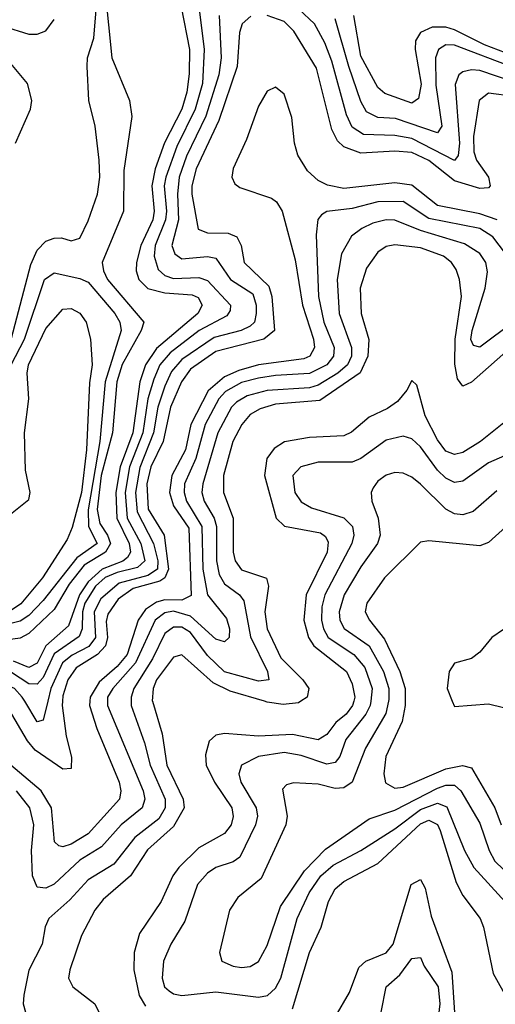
# Model space of a CAD drawing. Header units: inches. Extents: x 884549 to 1028252, y 526810 to 653624.
# Tile 699 of 1056: x 1000389 to 1001506, y 579289 to 581600. Entities that reach past the tile are written whole.
import ezdxf

# ---------------------------------------------------------------- set-up
doc = ezdxf.new("R2010")
doc.units = ezdxf.units.IN
doc.header["$MEASUREMENT"] = 0
doc.layers.add('B0507', color=7, linetype='Continuous')
doc.layers.add('B0508', color=7, linetype='Continuous')

msp = doc.modelspace()

# ---------------------------------------------------------------- linework, layer by layer
at = {"layer": 'B0507', "color": 5}
for points, elevation in [([(1000553.7, 580000), (1000552.8, 579990), (1000570, 579936.4), (1000622.8, 579810), (1000626.5, 579790), (1000623.6, 579770), (1000550, 579688.9), (1000510, 579664.4), (1000490, 579658), (1000480.8, 579660.8), (1000470.3, 579670.3), (1000463.4, 579750), (1000439.7, 579790), (1000367.8, 579850), (1000306.2, 579926.2), (1000290, 579935.3), (1000250, 579934.2), (1000210, 579910.8), (1000166.2, 579870), (1000103.9, 579776.1), (1000051, 579729), (1000028.5, 579690), (1000010, 579675.1), (1000000, 579671.7)], 1920), ([(1000489.3, 580000), (1000488.7, 579990), (1000498.4, 579918.4), (1000510.8, 579869.2), (1000510, 579842.2), (1000490, 579840.3), (1000425.4, 579885.4), (1000407.4, 579907.4), (1000363, 579983), (1000343.9, 580000)], 1880), ([(1000595.3, 580000), (1000595.1, 579990), (1000678.8, 579790), (1000682.6, 579770), (1000676.9, 579750), (1000627.5, 579710), (1000581.4, 579658.6), (1000530, 579627.4), (1000470, 579570.6), (1000450, 579561), (1000430, 579563.6), (1000419.3, 579590), (1000416.5, 579650), (1000422.4, 579710), (1000412.8, 579750), (1000381.5, 579790)], 1940), ([(1000650.7, 580000), (1000650.6, 579990), (1000682.2, 579902.2), (1000695.3, 579850), (1000730.5, 579770), (1000730.7, 579750), (1000715.7, 579724.3), (1000659.6, 579680.4), (1000610, 579617.5), (1000550, 579581), (1000506.3, 579533.7), (1000457.7, 579490), (1000449.1, 579470.9), (1000441.8, 579430), (1000410, 579368.7), (1000398.5, 579310), (1000397.3, 579290), (1000402.9, 579270)], 1960), ([(1000454.8, 580000), (1000444, 579956), (1000430, 579951.7), (1000400.9, 580000)], 1860), ([(1000700.5, 580000), (1000723.2, 579923.2), (1000734.2, 579850), (1000773, 579770), (1000774.9, 579750), (1000750, 579706.1), (1000688.9, 579651.1), (1000649.1, 579590), (1000585.1, 579534.9), (1000565.2, 579510), (1000533.7, 579450), (1000506.3, 579370), (1000503.5, 579350), (1000513.8, 579330), (1000565.2, 579290), (1000574.7, 579270)], 1980), ([(1001173.4, 580000), (1001170.9, 579990), (1001155.5, 579970), (1001131.7, 579950), (1001110, 579921.7), (1001090.2, 579909.8), (1001030, 579921.7), (1000950, 579918.4), (1000870, 579924), (1000850, 579920.1), (1000833.6, 579906.4), (1000825.4, 579874.6), (1000827.2, 579850), (1000846.3, 579810), (1000887, 579750), (1000890.7, 579729.3), (1000885.4, 579710), (1000870, 579689.9), (1000810, 579656.2), (1000762.6, 579610), (1000748.7, 579590), (1000721.4, 579530), (1000670, 579455.2), (1000657.4, 579410), (1000657.2, 579370), (1000669.8, 579309.8), (1000684.2, 579284.2)], 2020), ([(1001213.4, 580000), (1001212.4, 579990), (1001201.8, 579970), (1001155.1, 579910), (1001140.5, 579870), (1001130, 579856.3), (1001110, 579852.1), (1001050, 579872.4), (1001010, 579879.8), (1000949.8, 579870.2), (1000910.1, 579849.9), (1000903.7, 579830), (1000908.7, 579810), (1000944, 579750), (1000947.4, 579730), (1000942.4, 579710), (1000906.1, 579633.9), (1000890, 579623.1), (1000850, 579609.9), (1000830, 579596.9), (1000806.2, 579570), (1000776.5, 579483.5), (1000744, 579430), (1000727, 579390), (1000723.6, 579350), (1000729.3, 579330), (1000740, 579320), (1000750, 579313.1), (1000769.6, 579309.6), (1000850, 579317.9), (1000950, 579305.3), (1000970.7, 579309.3), (1000990, 579326.7), (1001002, 579350), (1001040.9, 579490), (1001068.5, 579550), (1001096.1, 579590), (1001125, 579615), (1001190.1, 579649.9), (1001270, 579700.8), (1001330, 579746.2), (1001370, 579761.1), (1001391.9, 579751.9), (1001433.5, 579650), (1001455.5, 579610), (1001529, 579529)], 2040), ([(1001255.2, 580000), (1001248.7, 579971.3), (1001201.3, 579890), (1001170, 579809.9), (1001150, 579797), (1001130, 579795.3), (1001090, 579805.1), (1001031.8, 579808.2), (1001015.9, 579804.1), (1001005.9, 579794.1), (1001016.9, 579730), (1001014.3, 579710), (1000956.3, 579583.7), (1000900.9, 579539.1), (1000881.5, 579510), (1000858.3, 579410), (1000863.9, 579390), (1000890, 579378.3), (1000910, 579375.1), (1000930, 579377.8), (1000950, 579389.6), (1000970, 579426.8), (1001001.8, 579518.2), (1001057.8, 579602.2), (1001107.5, 579652.5), (1001210, 579724.3), (1001270, 579744.6), (1001370, 579796.2), (1001390, 579802.9), (1001410, 579803.3), (1001425.3, 579790), (1001470, 579714.1), (1001491.4, 579650), (1001505.1, 579625.1), (1001525.3, 579605.3)], 2060), ([(1001049.2, 580000), (1001043.7, 579996.3), (1001007.7, 579992.3), (1000970, 579998.3), (1000964.1, 580000)], 1980), ([(1001294.1, 580000), (1001294, 579990), (1001287.4, 579952.6), (1001249, 579870), (1001244.3, 579830), (1001248.2, 579808.2), (1001270, 579796.3), (1001290, 579798.2), (1001390, 579841.2), (1001429, 579849), (1001450, 579844.1), (1001505.2, 579750), (1001519.6, 579710)], 2080), ([(1001404.9, 580000), (1001410, 579987.6), (1001490, 579994.2), (1001525.2, 579985.2)], 2120), ([(1001030, 579278.3), (1001069.6, 579410.4), (1001097, 579470), (1001114.5, 579530), (1001130, 579559.5), (1001150, 579577.2), (1001230, 579619), (1001330, 579712.4), (1001350, 579720.9), (1001370, 579711), (1001376.7, 579696.7), (1001414.3, 579574.3), (1001430, 579544), (1001470.1, 579490), (1001478.6, 579470), (1001500.7, 579360.7), (1001570, 579237.4)], 2020), ([(1001130, 579258.6), (1001163.5, 579316.5), (1001185.2, 579374.8), (1001202.1, 579390), (1001250, 579409.3), (1001266.5, 579430), (1001308.7, 579570), (1001330, 579581.6), (1001341.3, 579561.3), (1001355.5, 579495.5), (1001404.1, 579364.1), (1001410.2, 579269.8)], 1980), ([(1001238, 579270), (1001249.9, 579330), (1001281.9, 579358.1), (1001310, 579396.3), (1001330, 579398.9), (1001338.6, 579378.6), (1001372.1, 579330), (1001376, 579290), (1001370.7, 579250)], 1960)]:
    msp.add_lwpolyline(points, dxfattribs=dict(at, elevation=elevation))
at = {"layer": 'B0508', "color": 5}
for points, elevation in [([(1000590, 581666), (1000605.2, 581510), (1000646.7, 581410), (1000652.7, 581372.7), (1000633.8, 581246.2), (1000632.6, 581150), (1000582.6, 581030), (1000585.4, 581010), (1000595.5, 580990), (1000680.4, 580890), (1000673.9, 580870), (1000629.7, 580790.3), (1000616.7, 580750), (1000607.1, 580630), (1000580.6, 580530), (1000571.1, 580450), (1000577, 580417), (1000594.9, 580390), (1000602.1, 580370), (1000590.3, 580350), (1000540.6, 580319.4), (1000505.4, 580274.6), (1000470, 580215.7), (1000410, 580158.8), (1000390, 580148.5), (1000350, 580142.6)], 1780), ([(1000807.3, 581650), (1000822.4, 581530), (1000818, 581450), (1000801, 581390), (1000758, 581302), (1000732.1, 581230), (1000728.1, 581210), (1000733.5, 581150), (1000731.1, 581130), (1000707.1, 581070), (1000704.8, 581044.8), (1000713.8, 581013.8), (1000730, 580999.4), (1000750, 580992.3), (1000810, 580994.9), (1000830, 580987.9), (1000884, 580930), (1000882.9, 580917.1), (1000875.2, 580904.8), (1000810.1, 580869.9), (1000742, 580818), (1000718, 580790), (1000703.6, 580756.4), (1000689.9, 580710), (1000678, 580630), (1000647, 580550), (1000636.8, 580490), (1000641.4, 580430), (1000673.1, 580370), (1000682.5, 580330), (1000665.9, 580314.1), (1000617.5, 580302.5), (1000590, 580290.5), (1000566.6, 580270), (1000541.8, 580230), (1000536.5, 580210), (1000535.7, 580170), (1000528.3, 580151.7), (1000470, 580111.4), (1000443.9, 580056.1), (1000430, 580039.8), (1000410, 580041.2), (1000370, 580067.9)], 1840), ([(1002033.3, 581650), (1001966.9, 581593.1), (1001924.6, 581550), (1001910, 581543.1), (1001830, 581527.3), (1001750, 581497.4), (1001710, 581495.1), (1001530, 581521.9), (1001480.6, 581540.6), (1001410, 581575.7), (1001390, 581582.2), (1001358, 581582), (1001330.1, 581570), (1001318.5, 581550), (1001317.6, 581530), (1001331.9, 581448.1), (1001325.4, 581414.6), (1001310, 581404.2), (1001246.4, 581426.4), (1001230, 581440.8), (1001190, 581514.5), (1001173.8, 581610)], 1820), ([(1000370, 580851.9), (1000414.9, 581025.1), (1000430, 581059), (1000450, 581080.1), (1000470, 581087.1), (1000487.4, 581087.4), (1000510, 581080.5), (1000530, 581087.2), (1000550, 581127.7), (1000571.6, 581190), (1000577.4, 581230), (1000575.3, 581270), (1000566.4, 581350), (1000551.4, 581410), (1000547.1, 581490), (1000548.2, 581510), (1000563.3, 581556.7), (1000570, 581641.6)], 1780), ([(1000768.1, 581630), (1000787.4, 581530), (1000787.1, 581472.9), (1000781.6, 581430), (1000770, 581390), (1000729.2, 581310.8), (1000707.2, 581250), (1000699.2, 581210), (1000704.5, 581150), (1000701.7, 581130), (1000673.3, 581070), (1000662.9, 581030), (1000662.6, 581010), (1000668.8, 580990), (1000690, 580968.5), (1000730, 580958.5), (1000794.2, 580954.2), (1000807.9, 580947.9), (1000817.8, 580930), (1000807.4, 580910), (1000710, 580828.4), (1000684.8, 580790), (1000670.9, 580750), (1000654.9, 580630), (1000625.1, 580550), (1000614.8, 580490), (1000617.2, 580430), (1000645.7, 580370), (1000648.9, 580350), (1000642.2, 580337.8), (1000631.2, 580328.8), (1000583, 580310), (1000550, 580280.6), (1000529.1, 580250), (1000503.3, 580176.7), (1000450, 580130.2), (1000430, 580089.7), (1000410, 580079.6), (1000374, 580094)], 1820), ([(1000857.2, 581610), (1000862.1, 581510), (1000856.9, 581470), (1000826.4, 581373.6), (1000780.9, 581279.1), (1000763.5, 581230), (1000759.4, 581190), (1000762.3, 581130), (1000746.6, 581070), (1000753.5, 581050), (1000770, 581038.2), (1000830, 581044.2), (1000850, 581039.9), (1000884.4, 580990), (1000936.2, 580956.1), (1000944.6, 580930), (1000944.4, 580910), (1000940.4, 580890), (1000930, 580880.1), (1000909.5, 580870.5), (1000846, 580854), (1000770, 580802.4), (1000745.6, 580774.4), (1000730, 580739.9), (1000713.3, 580690), (1000703.3, 580630), (1000670.9, 580549.1), (1000661, 580490), (1000665, 580445), (1000703.2, 580370), (1000713.5, 580330), (1000712.4, 580310), (1000690, 580295.1), (1000622.4, 580277.6), (1000579.4, 580240.6), (1000563.9, 580210), (1000566.9, 580150), (1000551.2, 580128.8), (1000511.8, 580108.2), (1000489.2, 580090), (1000462.2, 580030), (1000454.8, 580000)], 1860), ([(1000932.2, 581607.8), (1000911.3, 581590), (1000905.4, 581570), (1000899.7, 581490), (1000856.5, 581363.5), (1000803.1, 581250), (1000793.6, 581210), (1000793.4, 581190), (1000807.9, 581107.9), (1000830, 581099.9), (1000878.4, 581098.4), (1000898.7, 581090), (1000909.4, 581070), (1000916.4, 581030), (1000974, 580974), (1000981, 580950), (1000987.1, 580870), (1000962.3, 580850), (1000850, 580820.6), (1000790, 580779.3), (1000768.6, 580750), (1000742.8, 580690), (1000725.6, 580610), (1000697.1, 580550), (1000687.3, 580510), (1000690.9, 580450.9), (1000728.5, 580390), (1000738.5, 580310), (1000730.2, 580290), (1000718, 580282), (1000655.3, 580264.7), (1000620.5, 580239.5), (1000595.9, 580204.1), (1000592.4, 580187.6), (1000595.1, 580150), (1000590.1, 580129.9), (1000571.5, 580110), (1000521.6, 580078.4), (1000501.8, 580050), (1000490, 580012.9), (1000489.3, 580000)], 1880), ([(1001550, 581419.2), (1001490, 581427.5), (1001468.4, 581410), (1001454.6, 581325.4), (1001455.8, 581290), (1001461.9, 581270), (1001490, 581230), (1001494.3, 581210), (1001490, 581205.5), (1001470, 581203.7), (1001410, 581221.7), (1001349.6, 581269.6), (1001310, 581288.1), (1001270, 581291.4), (1001190, 581286.6), (1001150, 581301.1), (1001135.5, 581315.5), (1001121.9, 581341.9), (1001085.8, 581485.8), (1001033.2, 581573.2), (1001010, 581595.2), (1000970, 581610)], 1880), ([(1001550, 581453.3), (1001470, 581480.2), (1001450, 581481.9), (1001430, 581477.7), (1001420.6, 581470), (1001412.1, 581447.9), (1001422.1, 581310), (1001418.6, 581281.4), (1001410, 581269.1), (1001310, 581321.3), (1001270, 581328.3), (1001196.8, 581330), (1001170, 581347.8), (1001156.2, 581376.2), (1001122.1, 581502.1), (1001105.7, 581545.7), (1001081.6, 581590), (1001044.6, 581624.6)], 1860), ([(1002050, 581620.6), (1001952.1, 581527.9), (1001930, 581515.2), (1001830, 581499.5), (1001750, 581464), (1001730, 581460.4), (1001610, 581483.7), (1001550, 581486.9), (1001410, 581540.2), (1001390, 581541.1), (1001372.8, 581530), (1001365.5, 581510), (1001366, 581446), (1001380.1, 581350), (1001370, 581333.9), (1001272, 581368), (1001230, 581370.5), (1001203.8, 581383.8), (1001190, 581407.6), (1001161.7, 581490), (1001130, 581602)], 1840), ([(1000350, 581584.3), (1000410, 581565.8), (1000430, 581566.1), (1000450, 581574), (1000470, 581600.5)], 1820), ([(1000378.9, 581310), (1000414.2, 581390), (1000417.3, 581410), (1000407.2, 581450), (1000340.3, 581530)], 1820), ([(1001510.3, 581130.3), (1001470, 581144.5), (1001370, 581163.4), (1001310, 581211.5), (1001270, 581216.5), (1001150, 581203.4), (1001111.6, 581211.6), (1001090, 581222.7), (1001065.1, 581245.1), (1001042.2, 581282.2), (1001034.5, 581310), (1001028.2, 581370), (1001010, 581424.9), (1000990, 581441.1), (1000970, 581431.8), (1000950, 581396.7), (1000921.7, 581318.3), (1000890, 581250.6), (1000887.5, 581230), (1000894.6, 581214.6), (1000905.7, 581205.7), (1000980.6, 581180.6), (1000991.9, 581171.9), (1001005.7, 581150), (1001036.2, 581036.2), (1001053.4, 580930), (1001079, 580850), (1001081.4, 580830), (1001070.7, 580810), (1001056.5, 580803.5), (1000950, 580789.4), (1000903.6, 580776.4), (1000870, 580761.5), (1000831.3, 580728.7), (1000790.7, 580650), (1000778.3, 580590), (1000746.3, 580530), (1000740.6, 580490), (1000750, 580459), (1000786, 580406), (1000791.9, 580248.1), (1000770, 580237.6), (1000730, 580237.9), (1000710, 580232.4), (1000684.2, 580215.8), (1000667.2, 580190), (1000641.6, 580110), (1000618.2, 580081.8), (1000575.3, 580044.7), (1000554.6, 580010), (1000553.7, 580000)], 1920), ([(1001530, 581051), (1001500.4, 581090), (1001469.8, 581109.8), (1001350, 581133.4), (1001290, 581173.3), (1001230, 581172), (1001170, 581156.8), (1001110.5, 581149.5), (1001098, 581142), (1001089.3, 581130.7), (1001085.1, 581094.9), (1001090.9, 580950), (1001103.1, 580890), (1001127.4, 580830), (1001125.8, 580810), (1001110, 580790), (1001070, 580769.1), (1000990, 580765), (1000950, 580758.4), (1000910, 580748.1), (1000872.7, 580727.3), (1000856.8, 580710), (1000824.7, 580650), (1000802.7, 580570), (1000775.8, 580510), (1000775.1, 580490), (1000780.9, 580470), (1000816.6, 580410), (1000819.2, 580310), (1000830, 580250.1), (1000874.6, 580194.6), (1000881.4, 580170), (1000880.6, 580150), (1000870, 580139.2), (1000850, 580146.1), (1000790, 580199.7), (1000750, 580211.5), (1000730, 580207.9), (1000707.3, 580190), (1000660.8, 580090), (1000607.7, 580030), (1000595.5, 580010), (1000595.3, 580000)], 1940), ([(1001550, 580891.2), (1001470, 580830.8), (1001454.9, 580834.9), (1001448.8, 580848.8), (1001452, 580870), (1001482.6, 580970), (1001488, 581008), (1001483.6, 581030), (1001470, 581051.4), (1001433.6, 581073.5), (1001330, 581104.7), (1001270, 581129.1), (1001250, 581129.9), (1001218.1, 581121.9), (1001192.5, 581110), (1001168.4, 581091.6), (1001144.8, 581050), (1001134.7, 580990), (1001139, 580910), (1001168.4, 580830), (1001168.3, 580810), (1001158.8, 580790), (1001135.9, 580770), (1001090, 580742), (1001070, 580736.1), (1000970, 580729.1), (1000923.2, 580716.8), (1000897.9, 580702.1), (1000886.1, 580690), (1000854, 580630), (1000818.7, 580510), (1000816.9, 580490), (1000822.5, 580470), (1000845.8, 580430), (1000850.8, 580410), (1000851.2, 580330), (1000857.3, 580297.3), (1000870, 580275.8), (1000905.2, 580250), (1000915.7, 580235.7), (1000931.2, 580151.2), (1000970.9, 580070), (1000973.8, 580050), (1000950, 580047.3), (1000870, 580069.5), (1000830, 580107.4), (1000790, 580161.1), (1000770, 580173.6), (1000750, 580174), (1000730, 580159), (1000700.5, 580099.5), (1000657.3, 580030), (1000650.8, 580010), (1000650.7, 580000)], 1960), ([(1001550, 580837.8), (1001450, 580749.1), (1001430, 580739.6), (1001417, 580757), (1001411, 580791), (1001412.1, 580850), (1001426.8, 580950), (1001422.1, 580990), (1001413.8, 581013.8), (1001402.9, 581030), (1001384.7, 581044.7), (1001330, 581064.4), (1001270, 581071.5), (1001250, 581067.3), (1001230, 581053.8), (1001203.3, 581016.7), (1001188.3, 580970), (1001190.6, 580910), (1001209.2, 580849.2), (1001206.3, 580810), (1001188.9, 580771.1), (1001094, 580706), (1000990, 580697.1), (1000953.4, 580686.6), (1000930, 580673), (1000910.5, 580649.5), (1000889.2, 580610), (1000867.7, 580530), (1000867.4, 580490), (1000890.3, 580430), (1000890, 580350), (1000894.8, 580330), (1000910, 580308.8), (1000968.9, 580288.9), (1000973.7, 580270), (1000965, 580210), (1000970.3, 580170), (1001002.1, 580102.1), (1001053.7, 580050), (1001067.9, 580030), (1001064, 580010), (1001049.2, 580000)], 1980), ([(1000369, 580790), (1000400.5, 580850), (1000447.1, 580990), (1000470, 581005.6), (1000530, 580992.6), (1000550, 580983.8), (1000612, 580910), (1000624.3, 580890), (1000627.4, 580870), (1000589.7, 580750), (1000576.9, 580610), (1000549.6, 580449.6), (1000550.6, 580410.6), (1000571, 580370), (1000523.4, 580336.6), (1000443.7, 580236.3), (1000410, 580201.7), (1000390, 580188.4), (1000350, 580177.8)], 1760), ([(1000363.6, 580436.4), (1000410, 580473.7), (1000413.8, 580490), (1000402.7, 580542.7), (1000400.3, 580630), (1000410, 580710), (1000406.8, 580770), (1000409.8, 580790), (1000450, 580874.6), (1000490, 580920.6), (1000510, 580921.6), (1000530, 580911), (1000544.9, 580890), (1000555.5, 580850), (1000559.2, 580790), (1000552.9, 580747.1), (1000545.7, 580590), (1000533.7, 580490), (1000512.1, 580407.9), (1000500.4, 580379.6), (1000442.5, 580290), (1000391.3, 580228.7), (1000370, 580213.8)], 1740), ([(1001530, 580656.3), (1001471.5, 580610), (1001430, 580583.8), (1001410, 580579.1), (1001390, 580587.1), (1001370, 580613.5), (1001341.1, 580670), (1001321.7, 580741.7), (1001310, 580753.3), (1001298.4, 580730), (1001276.2, 580703.8), (1001252.9, 580687.1), (1001210, 580667.1), (1001168.4, 580631.6), (1001150, 580623.2), (1001070, 580619.1), (1001011, 580609), (1000986.4, 580593.6), (1000969.5, 580570), (1000964.1, 580530), (1000991.3, 580430), (1001011.1, 580411.1), (1001095.4, 580395.4), (1001107.1, 580387.1), (1001113.5, 580373.5), (1001110.8, 580350), (1001061.4, 580250), (1001056, 580190), (1001067.4, 580150), (1001079.7, 580130), (1001156.4, 580070), (1001170, 580041.3), (1001176, 580010), (1001173.4, 580000)], 2020), ([(1001590, 580603.2), (1001490, 580559.3), (1001430, 580516.3), (1001410, 580513.7), (1001390, 580523.7), (1001370, 580542.5), (1001330, 580597.3), (1001310, 580616.3), (1001290, 580622.2), (1001250, 580612.9), (1001190, 580569.9), (1001170, 580561.3), (1001090, 580561.6), (1001049.3, 580550), (1001030.1, 580530), (1001035.2, 580490), (1001050, 580467.8), (1001074.3, 580454.3), (1001150, 580430.7), (1001170.7, 580410), (1001173.6, 580390), (1001168.8, 580370), (1001105.9, 580250), (1001098.5, 580221.5), (1001097.5, 580190), (1001102.2, 580170), (1001113.8, 580150), (1001174, 580110), (1001199.5, 580079.5), (1001216.7, 580030), (1001213.4, 580000)], 2040), ([(1001510, 580493.8), (1001454.4, 580445.6), (1001430, 580437.4), (1001410, 580439.9), (1001390, 580450.7), (1001330, 580509.5), (1001310, 580526), (1001290, 580535.1), (1001270, 580536.6), (1001250, 580530.9), (1001230, 580516.4), (1001219.2, 580500.8), (1001214.1, 580490), (1001216.4, 580470), (1001230.8, 580430), (1001235.6, 580390), (1001229.1, 580370), (1001190, 580315.8), (1001151.3, 580250), (1001139.1, 580210), (1001140.8, 580190), (1001150.8, 580170.8), (1001210, 580130.1), (1001243.8, 580070), (1001256.1, 580030), (1001256.1, 580003.9), (1001255.2, 580000)], 2060), ([(1001530.7, 580409.3), (1001490, 580372.9), (1001470, 580365.2), (1001350, 580376.5), (1001330, 580373.3), (1001245.5, 580290), (1001204, 580230), (1001200.3, 580210), (1001210.5, 580190), (1001245.4, 580145.4), (1001282.1, 580070), (1001294.6, 580030), (1001294.1, 580000)], 2080), ([(1001795.6, 580000), (1001788.1, 580010), (1001769, 580050), (1001769, 580090), (1001805.9, 580190), (1001810.8, 580230), (1001790, 580323.7), (1001770, 580346), (1001750, 580350.3), (1001730, 580345.2), (1001690, 580323.7), (1001619.6, 580260.4), (1001552.4, 580187.6), (1001497.7, 580150), (1001470, 580115.3), (1001450, 580100.3), (1001410, 580089.7), (1001397.5, 580070), (1001392.6, 580030), (1001404.9, 580000)], 2120), ([(1000964.1, 580000), (1000883.6, 580023.6), (1000843.2, 580043.2), (1000770, 580109.1), (1000750, 580103.4), (1000710.3, 580050), (1000702.6, 580030), (1000700.4, 580000.4), (1000700.5, 580000)], 1980), ([(1000400.9, 580000), (1000394.9, 580010), (1000376.8, 580030), (1000350, 580041.6), (1000330, 580043.6), (1000290, 580038.5), (1000210, 580011.5), (1000187.4, 580000)], 1860)]:
    msp.add_lwpolyline(points, dxfattribs=dict(at, elevation=elevation))

doc.saveas('drawing.dxf')
